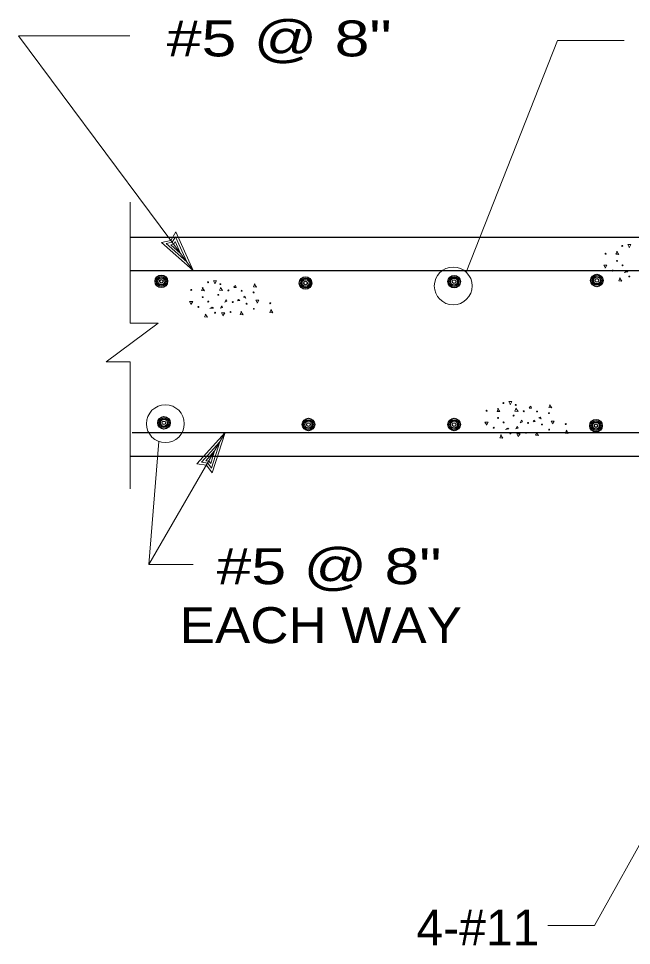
# Model space of a CAD drawing. Extents: x -28.1 to 13.9, y -16.1 to 13.9.
# Drawn here: x -19.21 to -17.081, y -11.953 to -8.731 of the extents above; entities that cross this region are included whole.
import ezdxf
from ezdxf.enums import TextEntityAlignment as Align

# ---------------------------------------------------------------- set-up
doc = ezdxf.new("R2010")
doc.units = 0
doc.header["$LTSCALE"] = 0.05
doc.layers.add('1', color=7, linetype='Continuous', lineweight=13)
doc.layers.add('2', color=7, linetype='Continuous', lineweight=13)

msp = doc.modelspace()

# ---------------------------------------------------------------- linework, layer by layer
at = {"layer": '1'}
for p, q in [((-19.21004, -8.79031), (-18.82404, -8.79031)), ((-19.21004, -8.79031), (-18.60304, -9.60631)), ((-17.33804, -8.80731), (-17.65504, -9.61231)), ((-17.33804, -8.80731), (-17.10604, -8.80731)), ((-18.82204, -9.79031), (-18.82204, -9.36931)), ((-18.60304, -9.60631), (-18.66404, -9.47231)), ((-18.67604, -9.50831), (-18.66504, -9.48931)), ((-18.67104, -9.51531), (-18.66604, -9.50631)), ((-18.64704, -9.54731), (-18.66604, -9.50631)), ((-18.62504, -9.57631), (-18.66504, -9.48931)), ((-18.60304, -9.60631), (-18.71404, -9.50931)), ((-18.69704, -9.51331), (-18.67604, -9.50831)), ((-18.62504, -9.57631), (-18.69704, -9.51331)), ((-18.68104, -9.51731), (-18.67104, -9.51531)), ((-18.64704, -9.54731), (-18.68104, -9.51731)), ((-18.90604, -9.92431), (-18.72504, -9.79031)), ((-18.82204, -9.79031), (-18.72504, -9.79031)), ((-18.90604, -9.92431), (-18.82204, -9.92431)), ((-18.82204, -10.36631), (-18.82204, -9.92431)), ((-18.75704, -10.62831), (-18.49204, -10.17031)), ((-18.49204, -10.17031), (-18.59104, -10.27931)), ((-18.49204, -10.17031), (-18.53704, -10.31031)), ((-18.75704, -10.62831), (-18.72304, -10.20131)), ((-18.51104, -10.20231), (-18.57504, -10.27331)), ((-18.51104, -10.20231), (-18.54004, -10.29331)), ((-18.52904, -10.23331), (-18.55904, -10.26831)), ((-18.52904, -10.23331), (-18.54204, -10.27731)), ((-18.55304, -10.27631), (-18.57504, -10.27331)), ((-18.54904, -10.26931), (-18.55904, -10.26831)), ((-18.54004, -10.29331), (-18.55304, -10.27631)), ((-18.54204, -10.27731), (-18.54904, -10.26931)), ((-18.75704, -10.62831), (-18.60304, -10.62831)), ((-17.20904, -11.88431), (-16.85704, -11.24831)), ((-17.37204, -11.88431), (-17.20904, -11.88431))]:
    msp.add_line(p, q, dxfattribs=at)
at = {"layer": '1', "lineweight": 25}
for p, q in [((-18.82104, -9.49131), (-13.73804, -9.49131)), ((-18.82204, -9.60631), (-13.73904, -9.60631)), ((-18.81504, -10.17031), (-15.77204, -10.17031)), ((-18.82204, -10.25231), (-16.98804, -10.25231))]:
    msp.add_line(p, q, dxfattribs=at)
at = {"layer": '1'}
for points in [[(-18.71404, -9.50931), (-18.68104, -9.50231), (-18.66404, -9.47231)], [(-18.53704, -10.31031), (-18.55704, -10.28331), (-18.59104, -10.27931)]]:
    msp.add_lwpolyline(points, dxfattribs=at)
for centre in [(-17.70004, -9.66031), (-18.70004, -10.13931)]:
    msp.add_circle(centre, 0.0658, dxfattribs=at)
at = {"layer": '1', "lineweight": 25}
for centre, radius in [((-18.71409, -9.64423), 0.02168), ((-18.71409, -9.64423), 0.01681), ((-18.71409, -9.64423), 0.01233), ((-18.21309, -9.65023), 0.02168), ((-18.21309, -9.65023), 0.01681), ((-17.69709, -9.64523), 0.02168), ((-17.69709, -9.64523), 0.01681), ((-17.69709, -9.64523), 0.01233), ((-17.20109, -9.64123), 0.02168), ((-17.20109, -9.64123), 0.01681), ((-17.20109, -9.64123), 0.01233), ((-17.20109, -9.64123), 0.00623), ((-18.71409, -9.64423), 0.00623), ((-18.21309, -9.65023), 0.01233), ((-18.21309, -9.65023), 0.00623), ((-17.69709, -9.64523), 0.00623), ((-18.70509, -10.13623), 0.02168), ((-18.70509, -10.13623), 0.01681), ((-18.70509, -10.13623), 0.01233), ((-18.70509, -10.13623), 0.00623), ((-18.20309, -10.14223), 0.02168), ((-18.20309, -10.14223), 0.01681), ((-18.20309, -10.14223), 0.01233), ((-18.20309, -10.14223), 0.00623), ((-17.69709, -10.14223), 0.02168), ((-17.69709, -10.14223), 0.01681), ((-17.69709, -10.14223), 0.01233), ((-17.69709, -10.14223), 0.00623), ((-17.20409, -10.14623), 0.02168), ((-17.20409, -10.14623), 0.01681), ((-17.20409, -10.14623), 0.01233), ((-17.20409, -10.14623), 0.00623)]:
    msp.add_circle(centre, radius, dxfattribs=at)
at = {"layer": '2'}
for p, q in [((-18.46204, -9.66331), (-18.45604, -9.65831)), ((-17.43604, -10.08331), (-17.43004, -10.07831))]:
    msp.add_line(p, q, dxfattribs=at)
for points in [[(-17.08904, -9.52531), (-17.09404, -9.51631), (-17.08304, -9.51631), (-17.08904, -9.52731)], [(-17.13004, -9.54031), (-17.13504, -9.55031), (-17.12504, -9.55131), (-17.13304, -9.54031)], [(-17.17204, -9.59631), (-17.17704, -9.58831), (-17.16604, -9.58831), (-17.17204, -9.59831)], [(-17.12004, -9.63231), (-17.12504, -9.64231), (-17.11504, -9.64331), (-17.12304, -9.63231)], [(-17.10304, -9.61131), (-17.09804, -9.60831), (-17.09404, -9.61131), (-17.10604, -9.61331)], [(-18.56904, -9.66631), (-18.57404, -9.67631), (-18.56404, -9.67731), (-18.57204, -9.66631)], [(-18.52804, -9.65131), (-18.53304, -9.64231), (-18.52204, -9.64231), (-18.52804, -9.65331)], [(-18.50704, -9.66531), (-18.51204, -9.67531), (-18.50104, -9.67631), (-18.50904, -9.66531)], [(-18.45604, -9.65831), (-18.45404, -9.66531), (-18.46204, -9.66531)], [(-18.38904, -9.65331), (-18.39404, -9.66331), (-18.38404, -9.66431), (-18.39204, -9.65331)], [(-18.42904, -9.69831), (-18.42404, -9.69631), (-18.42104, -9.70231), (-18.42904, -9.69931)], [(-18.61104, -9.72231), (-18.61604, -9.71431), (-18.60504, -9.71431), (-18.61104, -9.72431)], [(-18.44904, -9.71131), (-18.44604, -9.70731), (-18.44104, -9.71131), (-18.44804, -9.71231)], [(-18.38104, -9.71831), (-18.38604, -9.71031), (-18.37504, -9.71031), (-18.38104, -9.72031)], [(-18.55904, -9.75831), (-18.56404, -9.76831), (-18.55404, -9.76931), (-18.56204, -9.75831)], [(-18.54204, -9.73731), (-18.53704, -9.73431), (-18.53304, -9.73731), (-18.54504, -9.73931)], [(-18.50004, -9.76331), (-18.50504, -9.75431), (-18.49404, -9.75431), (-18.50004, -9.76431)], [(-18.43504, -9.74931), (-18.44004, -9.75931), (-18.43004, -9.76031), (-18.43804, -9.74931)], [(-18.33204, -9.74231), (-18.33704, -9.75231), (-18.32704, -9.75331), (-18.33404, -9.74231)], [(-17.54304, -10.08631), (-17.54804, -10.09631), (-17.53804, -10.09731), (-17.54604, -10.08631)], [(-17.50204, -10.07131), (-17.50704, -10.06231), (-17.49604, -10.06231), (-17.50204, -10.07331)], [(-17.48104, -10.08531), (-17.48604, -10.09531), (-17.47504, -10.09631), (-17.48304, -10.08531)], [(-17.43004, -10.07831), (-17.42804, -10.08531), (-17.43604, -10.08531)], [(-17.36304, -10.07331), (-17.36804, -10.08331), (-17.35804, -10.08431), (-17.36604, -10.07331)], [(-17.40304, -10.11831), (-17.39804, -10.11631), (-17.39504, -10.12231), (-17.40304, -10.11931)], [(-17.58504, -10.14231), (-17.59004, -10.13431), (-17.57904, -10.13431), (-17.58504, -10.14431)], [(-17.42304, -10.13131), (-17.42004, -10.12731), (-17.41504, -10.13131), (-17.42204, -10.13231)], [(-17.35504, -10.13831), (-17.36004, -10.13031), (-17.34904, -10.13031), (-17.35504, -10.14031)], [(-17.53304, -10.17831), (-17.53804, -10.18831), (-17.52804, -10.18931), (-17.53604, -10.17831)], [(-17.51604, -10.15731), (-17.51104, -10.15431), (-17.50704, -10.15731), (-17.51904, -10.15931)], [(-17.47404, -10.18331), (-17.47904, -10.17431), (-17.46804, -10.17431), (-17.47404, -10.18431)], [(-17.40904, -10.16931), (-17.41404, -10.17931), (-17.40404, -10.18031), (-17.41204, -10.16931)], [(-17.30604, -10.16231), (-17.31104, -10.17231), (-17.30104, -10.17331), (-17.30804, -10.16231)]]:
    msp.add_lwpolyline(points, dxfattribs=at)
for points in [[(-18.50904, -9.73731), (-18.50404, -9.72931), (-18.50104, -9.73531)], [(-18.49404, -9.71631), (-18.48904, -9.70731), (-18.48604, -9.71331)], [(-17.48304, -10.15731), (-17.47804, -10.14931), (-17.47504, -10.15531)], [(-17.46804, -10.13631), (-17.46304, -10.12731), (-17.46004, -10.13331)]]:
    msp.add_lwpolyline(points, close=True, dxfattribs=at)
for centre in [(-17.11279, -9.52144), (-17.17104, -9.54819), (-17.13129, -9.57344), (-17.11204, -9.58869), (-17.14654, -9.60719), (-17.08854, -9.62744), (-18.55179, -9.64744), (-18.50904, -9.65419), (-18.61004, -9.67419), (-18.57029, -9.69944), (-18.51654, -9.69119), (-18.48129, -9.67594), (-18.43504, -9.67694), (-18.39379, -9.68269), (-18.58554, -9.73319), (-18.55104, -9.71469), (-18.46604, -9.71644), (-18.41804, -9.72219), (-18.33554, -9.72044), (-18.52754, -9.75344), (-18.47354, -9.75094), (-18.39279, -9.73994), (-17.52579, -10.06744), (-17.48304, -10.07419), (-17.58404, -10.09419), (-17.54429, -10.11944), (-17.49054, -10.11119), (-17.45529, -10.09594), (-17.40904, -10.09694), (-17.36779, -10.10269), (-17.52504, -10.13469), (-17.44004, -10.13644), (-17.39204, -10.14219), (-17.30954, -10.14044), (-17.55954, -10.15319), (-17.50154, -10.17344), (-17.44754, -10.17094), (-17.36679, -10.15994)]:
    msp.add_circle(centre, 0.00162, dxfattribs=at)

# ---------------------------------------------------------------- texts
at = {"layer": '1', "width": 1.3}
for p in [(-18.69504, -8.86231), (-18.52204, -10.69731)]:
    msp.add_text('#5 @ 8"', height=0.125, dxfattribs=at).set_placement(p)
at = {"layer": '1', "width": 1.1}
msp.add_text('EACH WAY', height=0.125, dxfattribs=at).set_placement((-18.16003, -10.90231), align=Align.CENTER)
at = {"layer": '1'}
msp.add_text('4-#11', height=0.125, dxfattribs=at).set_placement((-17.82804, -11.95331))

doc.saveas('drawing.dxf')
